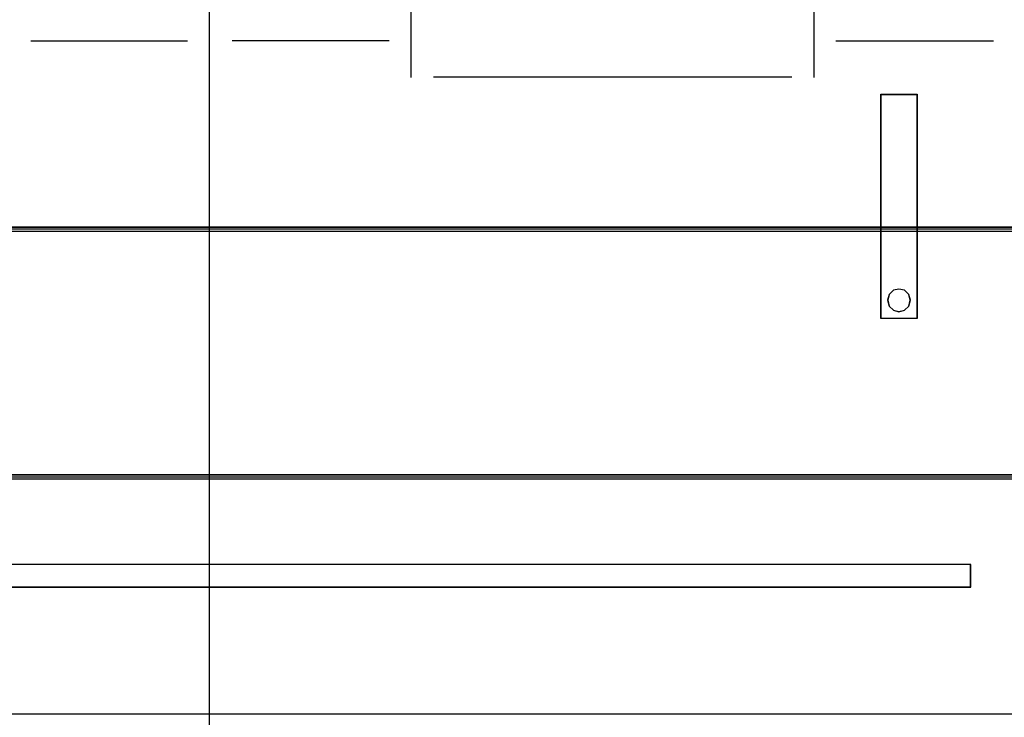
# Model space of a CAD drawing. Header units: millimetres. Extents: x -1290 to 1795, y -4192 to -1311.
# Tile 483 of 656: x 1501.11 to 1505.5, y -3659.41 to -3656.29. Entities that reach past the tile are written whole.
import ezdxf

# ---------------------------------------------------------------- set-up
doc = ezdxf.new("R2010")
doc.units = ezdxf.units.MM
doc.layers.add('30', color=7, linetype='Continuous')
doc.layers.add('45', color=7, linetype='Continuous')
doc.layers.add('Aparatura', color=7, linetype='Continuous', lineweight=13)

# ---------------------------------------------------------------- blocks, each defined once
blk = doc.blocks.new('*U198')
at = {"layer": '45', "color": 7}
for points in [[(657.373174, -166.644258), (657.373174, -116.952313)], [(661.865906, -131.652712), (661.865906, -133.277512)], [(670.863905, -131.652712), (670.863905, -133.277512)]]:
    blk.add_lwpolyline(points, dxfattribs=at)
at = {"layer": '45', "color": 251}
for points in [[(653.378242, -132.458828), (656.882537, -132.458828)], [(661.380641, -132.458828), (657.876346, -132.458828)], [(671.359914, -132.458828), (674.876743, -132.458828)], [(662.369078, -133.264944), (670.371477, -133.264944)]]:
    blk.add_lwpolyline(points, dxfattribs=at)
at = {"layer": '45', "color": 7}
for points in [[(672.364467, -133.650946), (673.170257, -133.650946), (673.170257, -133.650946), (673.170257, -138.661793), (673.170257, -138.661793), (672.364467, -138.661793), (672.364467, -138.661793), (672.364467, -133.650946), (672.364467, -133.650946)], [(672.369838, -133.656332), (673.164885, -133.656332), (673.164885, -138.656407), (672.369838, -138.656407), (672.369838, -133.656332)], [(634.289951, -144.152001), (634.289951, -144.649315), (674.362828, -144.649315), (674.362828, -144.152001), (634.289951, -144.152001)]]:
    blk.add_lwpolyline(points, close=True, dxfattribs=at)
at = {"layer": '45', "color": 255}
for points in [[(673.023424, -138.253064), (672.987695, -138.122024), (672.892416, -138.026722), (672.761407, -138.002896), (672.642308, -138.026722), (672.547029, -138.122024), (672.5113, -138.253064), (672.547029, -138.384104), (672.642308, -138.473449), (672.761407, -138.509188), (672.892416, -138.473449), (672.987695, -138.384104), (673.023424, -138.253064)], [(673.019843, -138.253106), (672.984613, -138.123925), (672.890667, -138.029975), (672.76149, -138.006487), (672.644057, -138.029975), (672.550111, -138.123925), (672.514881, -138.253106), (672.550111, -138.382287), (672.644057, -138.470366), (672.76149, -138.505597), (672.890667, -138.470366), (672.984613, -138.382287), (673.019843, -138.253106)]]:
    blk.add_lwpolyline(points, close=True, dxfattribs=at)
at = {"layer": '45', "color": 1}
blk.add_lwpolyline([(634.28637, -144.146615), (634.28637, -144.654701), (634.28637, -144.654701), (674.3682, -144.654701), (674.3682, -144.654701), (674.3682, -144.146615), (674.3682, -144.146615), (634.28637, -144.146615), (634.28637, -144.146615)], close=True, dxfattribs=at)
blk = doc.blocks.new('*U203')
at = {"layer": '30', "color": 7}
for points in [[(764.797637, -262.566695), (117.203183, -262.566695), (117.203183, -264.08627), (117.203183, -285.154976), (117.203183, -286.633482), (764.797637, -286.633482), (764.797637, -285.154976), (764.797637, -264.08627), (764.797637, -262.566695)], [(117.203183, -286.545509), (764.797637, -286.545509), (117.203183, -286.545509)], [(764.797637, -286.545509), (117.203183, -286.545509), (117.203183, -288.04212), (117.203183, -289.621877), (117.203183, -292.157801), (764.797637, -292.157801), (764.797637, -289.621877), (764.797637, -288.04212), (764.797637, -286.545509)], [(764.754661, -286.588598), (117.246158, -286.588598), (117.246158, -288.062228), (117.246158, -289.617727), (117.246158, -292.114713), (764.754661, -292.114713), (764.754661, -289.617727), (764.754661, -288.062228), (764.754661, -286.588598)], [(117.203183, -292.069829), (764.797637, -292.069829), (117.203183, -292.069829)]]:
    blk.add_lwpolyline(points, close=True, dxfattribs=at)

msp = doc.modelspace()

# ---------------------------------------------------------------- linework, layer by layer
at = {"layer": 'Aparatura', "color": 7, "lineweight": 13}
msp.add_lwpolyline([(1542.0388, -3659.3921), (1412.53, -3659.3921), (1412.53, -3650.4182), (1542.0388, -3650.4182), (1542.0388, -3659.3921)], close=True, dxfattribs=at)
msp.add_lwpolyline([(1412.53, -3659.3917), (1542.0388, -3659.3917)], dxfattribs=at)

# ---------------------------------------------------------------- block references
at = {"layer": 'Aparatura', "color": 7, "lineweight": 13, "xscale": 0.2, "yscale": 0.2, "zscale": 0.2}
for name, p in [('*U198', (1370.4788, -3629.8945)), ('*U203', (1388.9844, -3599.9102))]:
    msp.add_blockref(name, p, dxfattribs=at)

doc.saveas('drawing.dxf')
